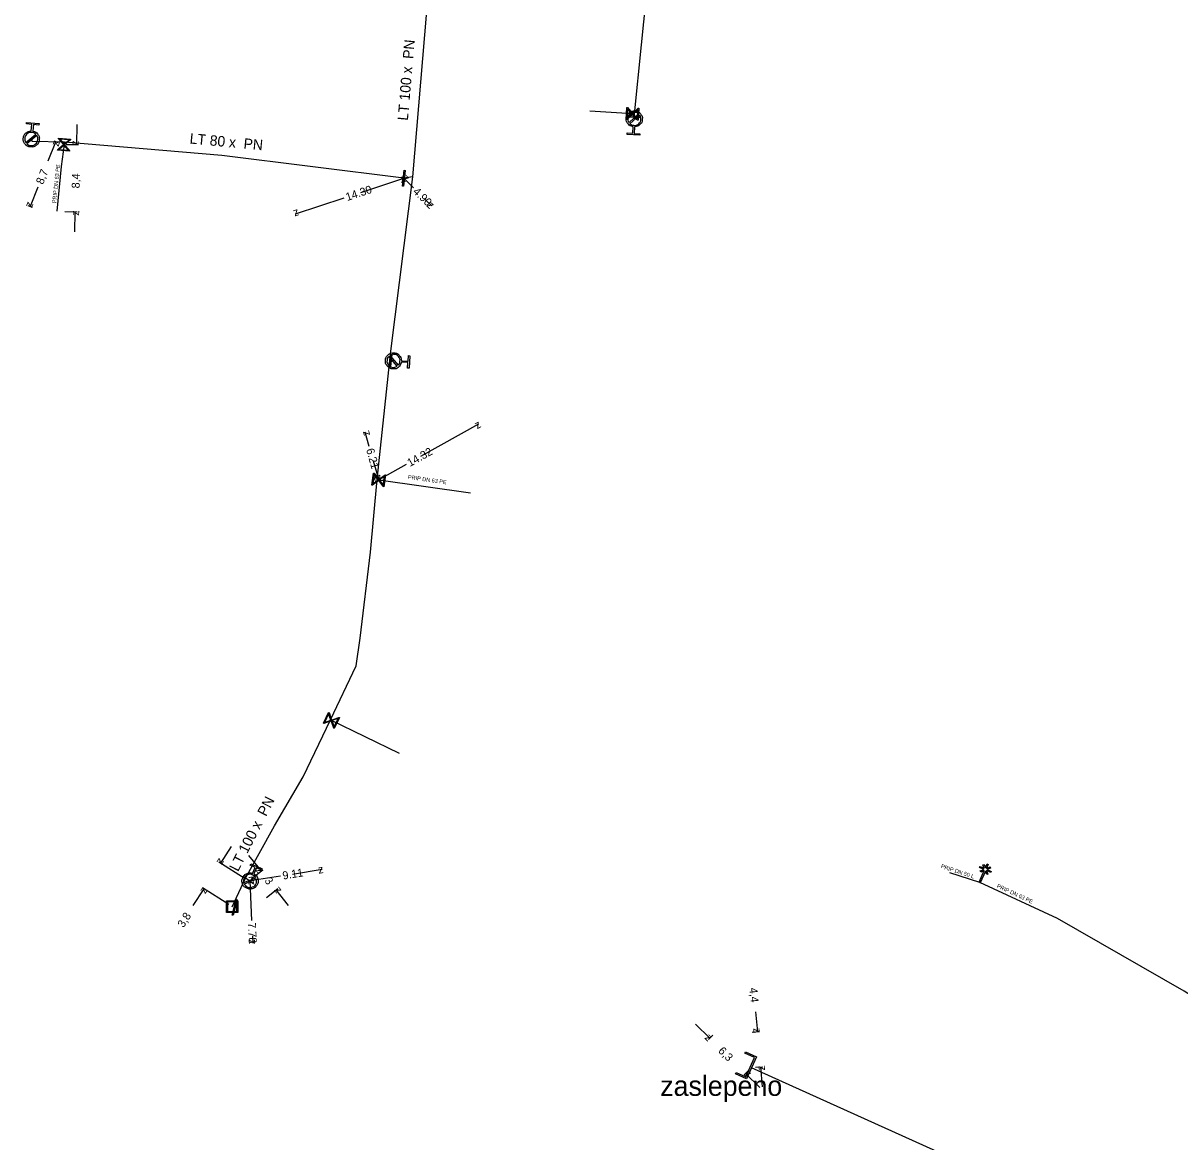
# Model space of a CAD drawing. Extents: x -643842 to -636370, y -1119190 to -1110210.
# Drawn here: x -642544.7 to -642400.2, y -1114353.3 to -1114213.4 of the extents above; entities that cross this region are included whole.
import ezdxf

# ---------------------------------------------------------------- set-up
doc = ezdxf.new("R2010")
doc.units = 0
for name, color, linetype in [('2', 7, 'Continuous'), ('22', 7, 'Continuous'), ('3', 7, 'Continuous'), ('7', 7, 'Continuous'), ('Default', 7, 'Continuous'), ('Level 10', 7, 'Continuous'), ('Level 16', 7, 'Continuous'), ('Level 18', 7, 'Continuous'), ('Level 20', 7, 'Continuous'), ('Level 21', 7, 'Continuous'), ('Level 23', 7, 'Continuous'), ('Level 33', 7, 'Continuous')]:
    doc.layers.add(name, color=color, linetype=linetype)

msp = doc.modelspace()

# ---------------------------------------------------------------- linework, layer by layer
at = {"layer": '2'}
msp.add_lwpolyline([(-642424.49, -1114319.01), (-642424.27, -1114318.52), (-642424.13, -1114318.58), (-642424.34, -1114319.07), (-642423.91, -1114318.9), (-642423.85, -1114319.05), (-642424.28, -1114319.22), (-642423.76, -1114319.45), (-642423.82, -1114319.59), (-642424.36, -1114319.36), (-642424.18, -1114319.8), (-642424.33, -1114319.85), (-642424.5, -1114319.42), (-642425.14, -1114320.87), (-642425.28, -1114320.81), (-642424.64, -1114319.36), (-642425.08, -1114319.53), (-642425.13, -1114319.38), (-642424.69, -1114319.21), (-642425.23, -1114318.97), (-642425.16, -1114318.83), (-642424.64, -1114319.06), (-642424.8, -1114318.63), (-642424.66, -1114318.57), (-642424.49, -1114319.01)], dxfattribs=at)
at = {"layer": '3'}
msp.add_lwpolyline([(-642455.64, -1114344.57), (-642454.44, -1114345.11), (-642453.36, -1114342.72), (-642454.56, -1114342.18), (-642454.48, -1114342.01), (-642453.11, -1114342.62), (-642454.35, -1114345.36), (-642455.72, -1114344.74), (-642455.64, -1114344.57)], dxfattribs=at)
at = {"layer": 'Default'}
for points in [[(-642468.5, -1114226.38), (-642468.86, -1114226.33), (-642469.11, -1114226.06), (-642469.38, -1114225.75), (-642469.36, -1114225.34), (-642469.34, -1114224.92), (-642469.03, -1114224.65), (-642468.72, -1114224.37), (-642468.31, -1114224.39), (-642467.89, -1114224.41), (-642467.62, -1114224.72), (-642467.34, -1114225.03), (-642467.36, -1114225.44), (-642467.38, -1114225.86), (-642467.69, -1114226.13), (-642467.96, -1114226.38), (-642468.32, -1114226.39)], [(-642467.82, -1114224.78), (-642468.03, -1114224.6), (-642468.32, -1114224.58), (-642468.65, -1114224.56), (-642468.9, -1114224.79), (-642469.15, -1114225.01), (-642469.17, -1114225.35), (-642469.19, -1114225.64), (-642469.02, -1114225.86)], [(-642468.9, -1114226), (-642468.69, -1114226.19), (-642468.4, -1114226.2), (-642468.06, -1114226.22), (-642467.81, -1114226), (-642467.57, -1114225.77), (-642467.55, -1114225.43), (-642467.53, -1114225.14), (-642467.7, -1114224.92)], [(-642543.52, -1114226.93), (-642543.16, -1114226.99), (-642542.93, -1114227.27), (-642542.67, -1114227.59), (-642542.71, -1114228.01), (-642542.74, -1114228.42), (-642543.06, -1114228.68), (-642543.38, -1114228.94), (-642543.8, -1114228.91), (-642544.21, -1114228.87), (-642544.47, -1114228.55), (-642544.74, -1114228.23), (-642544.7, -1114227.82), (-642544.66, -1114227.4), (-642544.34, -1114227.14), (-642544.06, -1114226.9), (-642543.7, -1114226.91)], [(-642543.14, -1114227.32), (-642543.34, -1114227.13), (-642543.63, -1114227.1), (-642543.96, -1114227.07), (-642544.22, -1114227.28), (-642544.48, -1114227.5), (-642544.51, -1114227.83), (-642544.54, -1114228.12), (-642544.38, -1114228.36)], [(-642544.27, -1114228.5), (-642544.07, -1114228.69), (-642543.78, -1114228.72), (-642543.44, -1114228.75), (-642543.18, -1114228.53), (-642542.93, -1114228.32), (-642542.89, -1114227.98), (-642542.87, -1114227.7), (-642543.02, -1114227.46)], [(-642497.46, -1114255.8), (-642497.52, -1114256.16), (-642497.79, -1114256.4), (-642498.1, -1114256.67), (-642498.52, -1114256.64), (-642498.93, -1114256.61), (-642499.2, -1114256.3), (-642499.48, -1114255.99), (-642499.45, -1114255.57), (-642499.42, -1114255.16), (-642499.11, -1114254.89), (-642498.8, -1114254.61), (-642498.38, -1114254.64), (-642497.97, -1114254.67), (-642497.7, -1114254.98), (-642497.45, -1114255.26), (-642497.45, -1114255.62)], [(-642499.05, -1114255.09), (-642499.24, -1114255.3), (-642499.26, -1114255.58), (-642499.28, -1114255.92), (-642499.06, -1114256.17), (-642498.84, -1114256.43), (-642498.5, -1114256.45), (-642498.21, -1114256.47), (-642497.99, -1114256.31)], [(-642497.85, -1114256.19), (-642497.66, -1114255.99), (-642497.64, -1114255.69), (-642497.61, -1114255.36), (-642497.84, -1114255.1), (-642498.06, -1114254.85), (-642498.39, -1114254.83), (-642498.69, -1114254.81), (-642498.91, -1114254.97)], [(-642515.89, -1114319.77), (-642515.57, -1114319.94), (-642515.44, -1114320.28), (-642515.29, -1114320.67), (-642515.45, -1114321.05), (-642515.62, -1114321.43), (-642516, -1114321.58), (-642516.39, -1114321.73), (-642516.77, -1114321.57), (-642517.15, -1114321.4), (-642517.3, -1114321.02), (-642517.45, -1114320.63), (-642517.29, -1114320.25), (-642517.12, -1114319.87), (-642516.74, -1114319.72), (-642516.4, -1114319.58), (-642516.06, -1114319.7)], [(-642515.65, -1114320.27), (-642515.78, -1114320.02), (-642516.05, -1114319.9), (-642516.36, -1114319.77), (-642516.67, -1114319.89), (-642516.98, -1114320.01), (-642517.12, -1114320.32), (-642517.23, -1114320.59), (-642517.16, -1114320.86)], [(-642517.09, -1114321.03), (-642516.96, -1114321.28), (-642516.7, -1114321.39), (-642516.39, -1114321.53), (-642516.07, -1114321.4), (-642515.76, -1114321.28), (-642515.63, -1114320.97), (-642515.51, -1114320.71), (-642515.58, -1114320.44)]]:
    msp.add_open_spline(points, degree=3, dxfattribs=at)
at = {"layer": 'Level 10'}
for points in [[(-642538, -1114226.11), (-642538.05, -1114228.61)], [(-642541.58, -1114230.66), (-642540.62, -1114228.27)], [(-642540.32, -1114228.39), (-642540.85, -1114228.17)], [(-642539.36, -1114228.58), (-642537.8, -1114228.61)], [(-642502.55, -1114234.59), (-642497.17, -1114232.82)], [(-642495.96, -1114234), (-642497.17, -1114232.82)], [(-642542.89, -1114233.95), (-642543.85, -1114236.35)], [(-642543.55, -1114236.46), (-642544.08, -1114236.25)], [(-642504.67, -1114235.29), (-642510.75, -1114237.3)], [(-642494.48, -1114235.46), (-642493.67, -1114236.25)], [(-642539.53, -1114236.98), (-642537.97, -1114237.01)], [(-642538.27, -1114239.51), (-642538.22, -1114237.01)], [(-642495.03, -1114267.57), (-642487.8, -1114263.52)], [(-642501.47, -1114266.35), (-642501.98, -1114264.54)], [(-642500.97, -1114268.12), (-642500.29, -1114270.52)], [(-642496.85, -1114268.59), (-642500.29, -1114270.52)], [(-642518.73, -1114316.32), (-642520.07, -1114318.43)], [(-642516.55, -1114317.45), (-642514.98, -1114319.4)], [(-642516.99, -1114320.4), (-642520.29, -1114318.29)], [(-642512.55, -1114320.03), (-642516.37, -1114320.65)], [(-642516.17, -1114320.36), (-642514.79, -1114319.25)], [(-642511.05, -1114319.78), (-642507.38, -1114319.18)], [(-642523.47, -1114323.73), (-642522.12, -1114321.63)], [(-642519.03, -1114323.6), (-642522.33, -1114321.49)], [(-642516.15, -1114325.59), (-642516.37, -1114320.65)], [(-642514.3, -1114322.7), (-642512.92, -1114321.59)], [(-642511.55, -1114323.7), (-642513.11, -1114321.75)], [(-642516.06, -1114327.51), (-642516.02, -1114328.42)], [(-642453.2, -1114337.01), (-642452.97, -1114339.5)], [(-642460.71, -1114338.53), (-642458.93, -1114340.29)], [(-642458.56, -1114339.92), (-642459.11, -1114340.47)], [(-642453.64, -1114339.56), (-642452.72, -1114339.48)], [(-642454.08, -1114344.35), (-642454.63, -1114344.9)], [(-642452.68, -1114346.48), (-642454.46, -1114344.72)], [(-642453.23, -1114343.94), (-642452.31, -1114343.86)], [(-642452.33, -1114346.37), (-642452.56, -1114343.88)]]:
    msp.add_lwpolyline(points, dxfattribs=at)
at = {"layer": 'Level 16'}
for points in [[(-642467.8, -1114224.07), (-642467.88, -1114225.57), (-642467.95, -1114225.56), (-642468.03, -1114225.47), (-642468.59, -1114224.84), (-642469.31, -1114225.49), (-642469.38, -1114225.49), (-642469.3, -1114223.99), (-642469.23, -1114223.99), (-642468.59, -1114224.72), (-642467.96, -1114224.16), (-642467.87, -1114224.07), (-642467.8, -1114224.07)], [(-642469.28, -1114225.34), (-642468.65, -1114224.78), (-642469.21, -1114224.15), (-642469.28, -1114225.34)], [(-642467.68, -1114225.26), (-642469.18, -1114225.17), (-642469.18, -1114225.08), (-642467.68, -1114225.16), (-642467.68, -1114225.26)], [(-642467.9, -1114224.22), (-642468.53, -1114224.78), (-642467.97, -1114225.41), (-642467.9, -1114224.22)], [(-642538.91, -1114229.43), (-642540.41, -1114229.31), (-642540.4, -1114229.24), (-642540.3, -1114229.16), (-642539.66, -1114228.62), (-642540.29, -1114227.88), (-642540.29, -1114227.81), (-642538.79, -1114227.93), (-642538.8, -1114228), (-642539.54, -1114228.63), (-642538.99, -1114229.26), (-642538.91, -1114229.36), (-642538.91, -1114229.43)], [(-642540.15, -1114227.92), (-642539.6, -1114228.56), (-642538.96, -1114228.01), (-642540.15, -1114227.92)], [(-642539.06, -1114229.32), (-642539.61, -1114228.68), (-642540.24, -1114229.23), (-642539.06, -1114229.32)], [(-642497.01, -1114231.83), (-642497.21, -1114233.82), (-642497.33, -1114233.81), (-642497.13, -1114231.82), (-642497.01, -1114231.83)], [(-642498.64, -1114254.86), (-642498.83, -1114256.35), (-642498.92, -1114256.34), (-642498.73, -1114254.85), (-642498.64, -1114254.86)], [(-642499.44, -1114269.88), (-642499.65, -1114271.37), (-642499.72, -1114271.36), (-642499.79, -1114271.25), (-642500.3, -1114270.58), (-642501.07, -1114271.17), (-642501.14, -1114271.16), (-642500.93, -1114269.67), (-642500.86, -1114269.68), (-642500.28, -1114270.46), (-642499.61, -1114269.95), (-642499.51, -1114269.87), (-642499.44, -1114269.88)], [(-642501.02, -1114271.02), (-642500.35, -1114270.51), (-642500.86, -1114269.84), (-642501.02, -1114271.02)], [(-642499.56, -1114270.02), (-642500.23, -1114270.53), (-642499.72, -1114271.2), (-642499.56, -1114270.02)], [(-642505.21, -1114300.23), (-642505.86, -1114301.58), (-642505.92, -1114301.56), (-642505.96, -1114301.43), (-642506.24, -1114300.64), (-642507.15, -1114300.96), (-642507.21, -1114300.93), (-642506.56, -1114299.58), (-642506.5, -1114299.61), (-642506.19, -1114300.53), (-642505.39, -1114300.25), (-642505.27, -1114300.2), (-642505.21, -1114300.23)], [(-642507.06, -1114300.84), (-642506.27, -1114300.56), (-642506.55, -1114299.76), (-642507.06, -1114300.84)], [(-642505.37, -1114300.33), (-642506.16, -1114300.61), (-642505.88, -1114301.4), (-642505.37, -1114300.33)], [(-642517.97, -1114323), (-642518.47, -1114324.94), (-642518.59, -1114324.91), (-642518.09, -1114322.97), (-642517.97, -1114323)]]:
    msp.add_lwpolyline(points, dxfattribs=at)
at = {"layer": 'Level 18'}
for points in [[(-642517.9, -1114323.15), (-642517.9, -1114324.6), (-642519.32, -1114324.6), (-642519.32, -1114323.15), (-642517.9, -1114323.15)], [(-642519.2, -1114323.27), (-642519.2, -1114324.48), (-642518.02, -1114324.48), (-642518.02, -1114323.27), (-642519.2, -1114323.27)]]:
    msp.add_lwpolyline(points, dxfattribs=at)
at = {"layer": 'Level 21'}
for points in [[(-642496.03, -1114232.65), (-642494.02, -1114208.93)], [(-642496.03, -1114232.65), (-642497.17, -1114232.82), (-642519.89, -1114229.99), (-642539.57, -1114228.3), (-642543.58, -1114228.21)], [(-642518.61, -1114323.87), (-642516.96, -1114320.31), (-642513.3, -1114313.74), (-642509.72, -1114307.62), (-642506.34, -1114300.52), (-642503.12, -1114293.77), (-642502.6, -1114290.31), (-642501.34, -1114279.54), (-642500.48, -1114270.49), (-642498.92, -1114255.59), (-642498.8, -1114254.45), (-642496.03, -1114232.65)], [(-642402.85, -1114368.62), (-642404.13, -1114367.77), (-642417.98, -1114360.23), (-642420.33, -1114359.09), (-642453.73, -1114343.99)]]:
    msp.add_lwpolyline(points, dxfattribs=at)
at = {"layer": 'Level 23'}
for points in [[(-642493.83, -1114206.75), (-642493.56, -1114206.79), (-642482.22, -1114207.72), (-642466.64, -1114209.32), (-642466.92, -1114210.36), (-642467.51, -1114216.16), (-642468.39, -1114224.79), (-642468.43, -1114225.17), (-642468.36, -1114225.39)], [(-642468.39, -1114224.79), (-642468.59, -1114224.78), (-642473.92, -1114224.44)], [(-642543.7, -1114227.91), (-642543.58, -1114228.21)], [(-642539.57, -1114228.3), (-642539.6, -1114228.62), (-642539.95, -1114231.36), (-642540.53, -1114236.92)], [(-642498.45, -1114255.64), (-642498.78, -1114255.6), (-642498.92, -1114255.59)], [(-642500.48, -1114270.49), (-642500.29, -1114270.52), (-642488.81, -1114272.13)], [(-642506.34, -1114300.52), (-642497.73, -1114304.66)], [(-642516.37, -1114320.65), (-642516.67, -1114320.48), (-642516.96, -1114320.31)], [(-642425.21, -1114320.84), (-642428.93, -1114319.64)], [(-642395.05, -1114337.38), (-642399.68, -1114334.41), (-642415.47, -1114325.35), (-642425.21, -1114320.84)]]:
    msp.add_lwpolyline(points, dxfattribs=at)
at = {"layer": 'Level 33'}
for points in [[(-642469.02, -1114225.86), (-642467.82, -1114224.78)], [(-642467.7, -1114224.92), (-642468.9, -1114226)], [(-642543.7, -1114226.91), (-642543.62, -1114226.09), (-642544.31, -1114226.03), (-642544.29, -1114225.85), (-642542.74, -1114225.99), (-642542.75, -1114226.17), (-642543.44, -1114226.11), (-642543.52, -1114226.93)], [(-642468.32, -1114226.39), (-642468.36, -1114227.21), (-642467.68, -1114227.25), (-642467.69, -1114227.43), (-642469.25, -1114227.35), (-642469.24, -1114227.16), (-642468.55, -1114227.2), (-642468.5, -1114226.38)], [(-642544.38, -1114228.36), (-642543.14, -1114227.32)], [(-642543.02, -1114227.46), (-642544.27, -1114228.5)], [(-642497.99, -1114256.31), (-642499.05, -1114255.09)], [(-642498.91, -1114254.97), (-642497.85, -1114256.19)], [(-642497.45, -1114255.62), (-642496.63, -1114255.67), (-642496.59, -1114254.98), (-642496.4, -1114255), (-642496.51, -1114256.55), (-642496.69, -1114256.54), (-642496.64, -1114255.85), (-642497.46, -1114255.8)], [(-642516.06, -1114319.7), (-642515.73, -1114318.95), (-642516.36, -1114318.67), (-642516.29, -1114318.5), (-642514.86, -1114319.13), (-642514.93, -1114319.3), (-642515.56, -1114319.02), (-642515.89, -1114319.77)], [(-642517.16, -1114320.86), (-642515.65, -1114320.27)], [(-642515.58, -1114320.44), (-642517.09, -1114321.03)]]:
    msp.add_lwpolyline(points, dxfattribs=at)

# ---------------------------------------------------------------- texts
at = {"layer": '22'}
for s, rotation, p in [('PRIP DN 63 PE', 84.0446, (-642540.6, -1114235.96)), ('PRIP DN 63 PE', 352.0258, (-642496.67, -1114270.4)), ('PRIP DN 50 L', 342.07, (-642430.1, -1114319.02)), ('PRIP DN 63 PE', 335.1469, (-642423.12, -1114321.45))]:
    msp.add_text(s, height=0.5, rotation=rotation, dxfattribs=at).set_placement(p)
at = {"layer": '7'}
msp.add_text('zaslepeno', height=2.5, dxfattribs=at).set_placement((-642465.12, -1114347.51))
at = {"layer": 'Level 10'}
for s, rotation, p in [('z', 68.2081, (-642540.34, -1114228.92)), ('z', 268.8419, (-642538.54, -1114228.1)), ('8,7', 68.2081, (-642542.24, -1114233.67)), ('8,4', 88.8419, (-642537.66, -1114234.09)), ('14.30', 18.2563, (-642504.23, -1114235.67)), ('z', 18.2563, (-642497.49, -1114233.45)), ('z', 135.5705, (-642496.46, -1114232.81)), ('4.90', 315.5705, (-642496.1, -1114234.57)), ('z', 248.2081, (-642544.13, -1114235.7)), ('z', 315.5706, (-642494.38, -1114236.26)), ('z', 88.8419, (-642537.73, -1114237.52)), ('z', 198.2563, (-642510.43, -1114236.67)), ('z', 29.2684, (-642487.99, -1114264.2)), ('z', 105.7807, (-642501.36, -1114264.89)), ('6.21', 285.7807, (-642501.88, -1114266.73)), ('14.32', 29.2684, (-642496.39, -1114268.91)), ('z', 209.2684, (-642500.1, -1114269.84)), ('z', 285.7808, (-642500.91, -1114270.17)), ('z', 237.4301, (-642520.23, -1114317.73)), ('z', 308.6663, (-642515.69, -1114319.33)), ('z', 9.2866, (-642507.79, -1114319.75)), ('z', 189.2865, (-642515.96, -1114320.08)), ('3', 308.6663, (-642514.62, -1114320.65)), ('9.11', 9.2866, (-642512.23, -1114320.48)), ('z', 57.4301, (-642521.97, -1114322.32)), ('z', 92.5792, (-642515.85, -1114321.13)), ('z', 128.6663, (-642512.41, -1114321.82)), ('3,8', 57.4301, (-642524.68, -1114326.56)), ('7.78', 272.5792, (-642516.64, -1114325.86)), ('z', 272.5791, (-642516.54, -1114327.94)), ('4,4', 275.326, (-642453.98, -1114334.03)), ('z', 275.326, (-642453.51, -1114339.05)), ('z', 315.3049, (-642459.64, -1114340.3)), ('6,3', 315.3049, (-642457.95, -1114341.97)), ('z', 135.3049, (-642453.75, -1114344.72)), ('z', 95.326, (-642452.02, -1114344.33))]:
    msp.add_text(s, height=1, rotation=rotation, dxfattribs=at).set_placement(p)
at = {"layer": 'Level 20'}
for s, rotation, p in [('LT 100 x  PN ', 85.1556, (-642496.65, -1114225.65)), ('LT 80 x  PN ', 354.637, (-642523.96, -1114228.47)), ('LT 100 x  PN ', 63.0314, (-642517.87, -1114319.56))]:
    msp.add_text(s, height=1.3, rotation=rotation, dxfattribs=at).set_placement(p)

doc.saveas('drawing.dxf')
